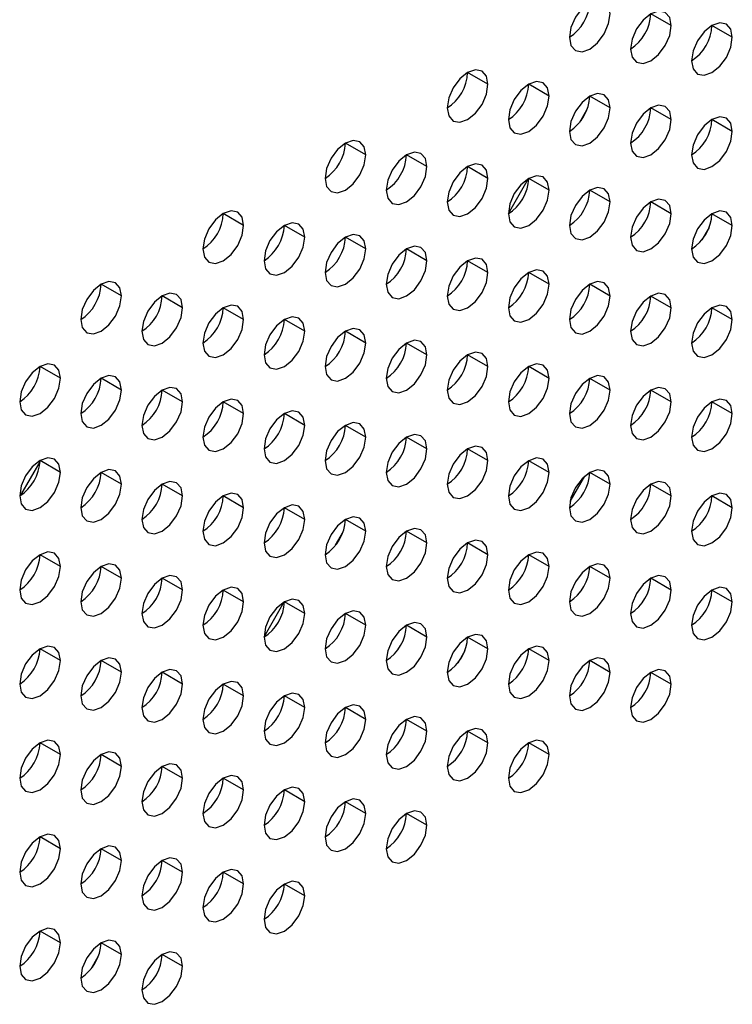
# Model space of a CAD drawing. Header units: millimetres. Extents: x 0 to 1118, y 0 to 864.
# Tile 317 of 397: x 993.43 to 995.91, y 702.2 to 705.61. Entities that reach past the tile are written whole.
import ezdxf

# ---------------------------------------------------------------- set-up
doc = ezdxf.new("R2010")
doc.units = ezdxf.units.MM

msp = doc.modelspace()

# ---------------------------------------------------------------- linework, layer by layer
at = {"color": 7, "linetype": 'Continuous', "lineweight": 25}
for p, q in [((995.6967, 705.5931), (995.6259, 705.6339)), ((995.9088, 705.5522), (995.8381, 705.5931)), ((995.0603, 705.389), (994.9895, 705.4298)), ((995.2724, 705.3482), (995.2017, 705.389)), ((995.4845, 705.3073), (995.4138, 705.3481)), ((995.6967, 705.2665), (995.6259, 705.3073)), ((995.3794, 705.2582), (995.4038, 705.3004)), ((995.9088, 705.2256), (995.8381, 705.2665)), ((994.636, 705.1441), (994.5653, 705.1849)), ((994.8481, 705.1033), (994.7774, 705.1441)), ((995.0603, 705.0624), (994.9895, 705.1032)), ((995.131, 704.9408), (995.2009, 705.062)), ((995.2724, 705.0216), (995.2017, 705.0624)), ((995.4845, 704.9807), (995.4138, 705.0215)), ((995.6967, 704.9399), (995.6259, 704.9807)), ((994.2117, 704.8992), (994.141, 704.94)), ((995.9088, 704.899), (995.8381, 704.9398)), ((994.4239, 704.8583), (994.3532, 704.8991)), ((995.8282, 704.8924), (995.8035, 704.8497)), ((994.636, 704.8175), (994.5653, 704.8583)), ((994.8481, 704.7766), (994.7774, 704.8175)), ((995.0603, 704.7358), (994.9895, 704.7766)), ((995.2724, 704.6949), (995.2017, 704.7358)), ((993.7875, 704.6543), (993.7168, 704.6951)), ((995.4845, 704.6541), (995.4138, 704.6949)), ((993.9996, 704.6134), (993.9289, 704.6542)), ((995.6967, 704.6132), (995.6259, 704.6541)), ((994.2117, 704.5726), (994.141, 704.6134)), ((995.9088, 704.5724), (995.8381, 704.6132)), ((994.4239, 704.5317), (994.3532, 704.5725)), ((994.636, 704.4909), (994.5653, 704.5317)), ((994.8481, 704.45), (994.7774, 704.4908)), ((995.0603, 704.4092), (994.9895, 704.45)), ((993.5753, 704.3685), (993.5046, 704.4093)), ((995.2724, 704.3683), (995.2017, 704.4091)), ((993.7875, 704.3276), (993.7168, 704.3685)), ((995.4845, 704.3275), (995.4138, 704.3683)), ((993.9996, 704.2868), (993.9289, 704.3276)), ((995.6967, 704.2866), (995.6259, 704.3275)), ((994.2117, 704.2459), (994.141, 704.2868)), ((995.9088, 704.2458), (995.8381, 704.2866)), ((994.4239, 704.2051), (994.3532, 704.2459)), ((994.636, 704.1642), (994.5653, 704.2051)), ((994.8481, 704.1234), (994.7774, 704.1642)), ((995.0603, 704.0826), (994.9895, 704.1234)), ((993.4378, 703.9626), (993.5045, 704.0782)), ((993.5753, 704.0419), (993.5046, 704.0827)), ((995.2724, 704.0417), (995.2017, 704.0825)), ((993.7875, 704.001), (993.7168, 704.0418)), ((995.4845, 704.0009), (995.4138, 704.0417)), ((995.3453, 703.9405), (995.3964, 704.0292)), ((993.9996, 703.9602), (993.9289, 704.001)), ((995.6967, 703.96), (995.6259, 704.0008)), ((994.2117, 703.9193), (994.141, 703.9601)), ((995.9088, 703.9192), (995.8381, 703.96)), ((994.4239, 703.8785), (994.3532, 703.9193)), ((994.636, 703.8376), (994.5653, 703.8785)), ((994.8481, 703.7968), (994.7774, 703.8376)), ((994.5309, 703.7886), (994.5552, 703.8307)), ((995.0603, 703.7559), (994.9895, 703.7968)), ((993.5753, 703.7153), (993.5046, 703.7561)), ((995.2724, 703.7151), (995.2017, 703.7559)), ((993.7875, 703.6744), (993.7168, 703.7152)), ((995.4845, 703.6742), (995.4138, 703.7151)), ((993.9996, 703.6336), (993.9289, 703.6744)), ((995.6967, 703.6334), (995.6259, 703.6742)), ((994.2117, 703.5927), (994.141, 703.6335)), ((995.9088, 703.5926), (995.8381, 703.6334)), ((994.2824, 703.4711), (994.3524, 703.5923)), ((994.4239, 703.5519), (994.3532, 703.5927)), ((994.636, 703.511), (994.5653, 703.5518)), ((994.8481, 703.4702), (994.7774, 703.511)), ((995.0603, 703.4293), (994.9895, 703.4701)), ((993.5753, 703.3886), (993.5046, 703.4295)), ((995.2724, 703.3885), (995.2017, 703.4293)), ((994.9796, 703.4227), (994.955, 703.38)), ((993.7875, 703.3478), (993.7168, 703.3886)), ((995.4845, 703.3476), (995.4138, 703.3884)), ((993.9996, 703.3069), (993.9289, 703.3478)), ((995.6967, 703.3068), (995.6259, 703.3476)), ((994.2117, 703.2661), (994.141, 703.3069)), ((994.4239, 703.2252), (994.3532, 703.2661)), ((994.636, 703.1844), (994.5653, 703.2252)), ((994.8481, 703.1436), (994.7774, 703.1844)), ((995.0603, 703.1027), (994.9895, 703.1435)), ((993.5753, 703.062), (993.5046, 703.1028)), ((995.2724, 703.0619), (995.2017, 703.1027)), ((993.7875, 703.0212), (993.7168, 703.062)), ((993.9996, 702.9803), (993.9289, 703.0211)), ((994.2117, 702.9395), (994.141, 702.9803)), ((994.4239, 702.8986), (994.3532, 702.9395)), ((994.636, 702.8578), (994.5653, 702.8986)), ((994.8481, 702.8169), (994.7774, 702.8578)), ((993.5753, 702.7354), (993.5046, 702.7762)), ((993.7875, 702.6946), (993.7168, 702.7354)), ((993.9996, 702.6537), (993.9289, 702.6945)), ((994.2117, 702.6129), (994.141, 702.6537)), ((994.4239, 702.572), (994.3532, 702.6128)), ((993.5753, 702.4088), (993.5046, 702.4496)), ((993.7875, 702.3679), (993.7168, 702.4088)), ((993.9996, 702.3271), (993.9289, 702.3679)), ((993.6824, 702.3189), (993.7067, 702.361))]:
    msp.add_line(p, q, dxfattribs=at)
at = {"color": 7, "linetype": 'Continuous', "lineweight": 25, "flags": 128}
for points in [[(995.4845, 705.6339), (995.4791, 705.6621), (995.4638, 705.6797), (995.4409, 705.6842), (995.4138, 705.6748), (995.3868, 705.6529), (995.3638, 705.622), (995.3485, 705.5867), (995.3431, 705.5523)], [(995.3431, 705.5523), (995.3485, 705.5242), (995.3638, 705.5065), (995.3868, 705.5021), (995.4138, 705.5115), (995.4409, 705.5333), (995.4638, 705.5642), (995.4791, 705.5996), (995.4845, 705.6339)], [(995.6967, 705.5931), (995.6913, 705.6212), (995.6759, 705.6389), (995.653, 705.6433), (995.6259, 705.6339), (995.5989, 705.6121), (995.5759, 705.5812), (995.5606, 705.5458), (995.5552, 705.5115)], [(995.5552, 705.5115), (995.5606, 705.4833), (995.5759, 705.4657), (995.5989, 705.4612), (995.6259, 705.4706), (995.653, 705.4925), (995.6759, 705.5234), (995.6913, 705.5587), (995.6967, 705.5931)], [(995.9088, 705.5522), (995.9034, 705.5804), (995.8881, 705.598), (995.8651, 705.6025), (995.8381, 705.5931), (995.811, 705.5712), (995.7881, 705.5403), (995.7727, 705.505), (995.7674, 705.4706)], [(995.7674, 705.4706), (995.7727, 705.4425), (995.7881, 705.4248), (995.811, 705.4204), (995.8381, 705.4298), (995.8651, 705.4516), (995.8881, 705.4826), (995.9034, 705.5179), (995.9088, 705.5522)], [(995.0603, 705.389), (995.0549, 705.4172), (995.0395, 705.4348), (995.0166, 705.4393), (994.9895, 705.4299), (994.9625, 705.408), (994.9395, 705.3771), (994.9242, 705.3417), (994.9188, 705.3074)], [(994.9188, 705.3074), (994.9242, 705.2792), (994.9395, 705.2616), (994.9625, 705.2571), (994.9895, 705.2665), (995.0166, 705.2884), (995.0395, 705.3193), (995.0549, 705.3547), (995.0603, 705.389)], [(995.2724, 705.3482), (995.267, 705.3763), (995.2517, 705.394), (995.2287, 705.3984), (995.2017, 705.389), (995.1746, 705.3672), (995.1517, 705.3362), (995.1364, 705.3009), (995.131, 705.2665)], [(995.131, 705.2665), (995.1364, 705.2384), (995.1517, 705.2208), (995.1746, 705.2163), (995.2017, 705.2257), (995.2287, 705.2475), (995.2517, 705.2785), (995.267, 705.3138), (995.2724, 705.3482)], [(995.4845, 705.3073), (995.4791, 705.3355), (995.4638, 705.3531), (995.4409, 705.3576), (995.4138, 705.3482), (995.3868, 705.3263), (995.3638, 705.2954), (995.3485, 705.26), (995.3431, 705.2257)], [(995.3431, 705.2257), (995.3485, 705.1975), (995.3638, 705.1799), (995.3868, 705.1754), (995.4138, 705.1849), (995.4409, 705.2067), (995.4638, 705.2376), (995.4791, 705.273), (995.4845, 705.3073)], [(995.6967, 705.2665), (995.6913, 705.2946), (995.6759, 705.3123), (995.653, 705.3167), (995.6259, 705.3073), (995.5989, 705.2855), (995.5759, 705.2545), (995.5606, 705.2192), (995.5552, 705.1848)], [(995.9088, 705.2256), (995.9034, 705.2538), (995.8881, 705.2714), (995.8651, 705.2759), (995.8381, 705.2665), (995.811, 705.2446), (995.7881, 705.2137), (995.7727, 705.1783), (995.7674, 705.144)], [(995.5552, 705.1848), (995.5606, 705.1567), (995.5759, 705.1391), (995.5989, 705.1346), (995.6259, 705.144), (995.653, 705.1658), (995.6759, 705.1968), (995.6913, 705.2321), (995.6967, 705.2665)], [(995.7674, 705.144), (995.7727, 705.1159), (995.7881, 705.0982), (995.811, 705.0938), (995.8381, 705.1032), (995.8651, 705.125), (995.8881, 705.1559), (995.9034, 705.1913), (995.9088, 705.2256)], [(994.636, 705.1441), (994.6306, 705.1722), (994.6153, 705.1899), (994.5923, 705.1943), (994.5653, 705.1849), (994.5382, 705.1631), (994.5153, 705.1322), (994.5, 705.0968), (994.4946, 705.0625)], [(994.4946, 705.0625), (994.5, 705.0343), (994.5153, 705.0167), (994.5382, 705.0122), (994.5653, 705.0216), (994.5923, 705.0435), (994.6153, 705.0744), (994.6306, 705.1097), (994.636, 705.1441)], [(994.8481, 705.1033), (994.8427, 705.1314), (994.8274, 705.149), (994.8045, 705.1535), (994.7774, 705.1441), (994.7504, 705.1222), (994.7274, 705.0913), (994.7121, 705.056), (994.7067, 705.0216)], [(994.7067, 705.0216), (994.7121, 704.9935), (994.7274, 704.9758), (994.7504, 704.9714), (994.7774, 704.9808), (994.8045, 705.0026), (994.8274, 705.0336), (994.8427, 705.0689), (994.8481, 705.1033)], [(995.0603, 705.0624), (995.0549, 705.0905), (995.0395, 705.1082), (995.0166, 705.1126), (994.9895, 705.1032), (994.9625, 705.0814), (994.9395, 705.0505), (994.9242, 705.0151), (994.9188, 704.9808)], [(995.2724, 705.0216), (995.267, 705.0497), (995.2517, 705.0673), (995.2287, 705.0718), (995.2017, 705.0624), (995.1746, 705.0406), (995.1517, 705.0096), (995.1364, 704.9743), (995.131, 704.9399)], [(994.9188, 704.9808), (994.9242, 704.9526), (994.9395, 704.935), (994.9625, 704.9305), (994.9895, 704.9399), (995.0166, 704.9618), (995.0395, 704.9927), (995.0549, 705.0281), (995.0603, 705.0624)], [(995.131, 704.9399), (995.1364, 704.9118), (995.1517, 704.8941), (995.1746, 704.8897), (995.2017, 704.8991), (995.2287, 704.9209), (995.2517, 704.9519), (995.267, 704.9872), (995.2724, 705.0216)], [(995.4845, 704.9807), (995.4791, 705.0089), (995.4638, 705.0265), (995.4409, 705.031), (995.4138, 705.0215), (995.3868, 704.9997), (995.3638, 704.9688), (995.3485, 704.9334), (995.3431, 704.8991)], [(995.3431, 704.8991), (995.3485, 704.8709), (995.3638, 704.8533), (995.3868, 704.8488), (995.4138, 704.8582), (995.4409, 704.8801), (995.4638, 704.911), (995.4791, 704.9464), (995.4845, 704.9807)], [(995.6967, 704.9399), (995.6913, 704.968), (995.6759, 704.9856), (995.653, 704.9901), (995.6259, 704.9807), (995.5989, 704.9589), (995.5759, 704.9279), (995.5606, 704.8926), (995.5552, 704.8582)], [(994.2117, 704.8992), (994.2063, 704.9273), (994.191, 704.945), (994.1681, 704.9494), (994.141, 704.94), (994.114, 704.9182), (994.091, 704.8872), (994.0757, 704.8519), (994.0703, 704.8175)], [(995.5552, 704.8582), (995.5606, 704.8301), (995.5759, 704.8124), (995.5989, 704.808), (995.6259, 704.8174), (995.653, 704.8392), (995.6759, 704.8702), (995.6913, 704.9055), (995.6967, 704.9399)], [(995.9088, 704.899), (995.9034, 704.9272), (995.8881, 704.9448), (995.8651, 704.9493), (995.8381, 704.9399), (995.811, 704.918), (995.7881, 704.8871), (995.7727, 704.8517), (995.7674, 704.8174)], [(994.0703, 704.8175), (994.0757, 704.7894), (994.091, 704.7718), (994.114, 704.7673), (994.141, 704.7767), (994.1681, 704.7985), (994.191, 704.8295), (994.2063, 704.8648), (994.2117, 704.8992)], [(994.4239, 704.8583), (994.4185, 704.8865), (994.4032, 704.9041), (994.3802, 704.9086), (994.3532, 704.8992), (994.3261, 704.8773), (994.3032, 704.8464), (994.2878, 704.811), (994.2824, 704.7767)], [(995.7674, 704.8174), (995.7727, 704.7892), (995.7881, 704.7716), (995.811, 704.7671), (995.8381, 704.7765), (995.8651, 704.7984), (995.8881, 704.8293), (995.9034, 704.8647), (995.9088, 704.899)], [(994.636, 704.8175), (994.6306, 704.8456), (994.6153, 704.8633), (994.5923, 704.8677), (994.5653, 704.8583), (994.5382, 704.8365), (994.5153, 704.8055), (994.5, 704.7702), (994.4946, 704.7358)], [(994.2824, 704.7767), (994.2878, 704.7485), (994.3032, 704.7309), (994.3261, 704.7264), (994.3532, 704.7359), (994.3802, 704.7577), (994.4032, 704.7886), (994.4185, 704.824), (994.4239, 704.8583)], [(994.4946, 704.7358), (994.5, 704.7077), (994.5153, 704.6901), (994.5382, 704.6856), (994.5653, 704.695), (994.5923, 704.7168), (994.6153, 704.7478), (994.6306, 704.7831), (994.636, 704.8175)], [(994.8481, 704.7766), (994.8427, 704.8048), (994.8274, 704.8224), (994.8045, 704.8269), (994.7774, 704.8175), (994.7504, 704.7956), (994.7274, 704.7647), (994.7121, 704.7293), (994.7067, 704.695)], [(994.7067, 704.695), (994.7121, 704.6669), (994.7274, 704.6492), (994.7504, 704.6448), (994.7774, 704.6542), (994.8045, 704.676), (994.8274, 704.7069), (994.8427, 704.7423), (994.8481, 704.7766)], [(995.0603, 704.7358), (995.0549, 704.7639), (995.0395, 704.7816), (995.0166, 704.786), (994.9895, 704.7766), (994.9625, 704.7548), (994.9395, 704.7238), (994.9242, 704.6885), (994.9188, 704.6541)], [(994.9188, 704.6541), (994.9242, 704.626), (994.9395, 704.6084), (994.9625, 704.6039), (994.9895, 704.6133), (995.0166, 704.6352), (995.0395, 704.6661), (995.0549, 704.7014), (995.0603, 704.7358)], [(995.2724, 704.6949), (995.267, 704.7231), (995.2517, 704.7407), (995.2287, 704.7452), (995.2017, 704.7358), (995.1746, 704.7139), (995.1517, 704.683), (995.1364, 704.6477), (995.131, 704.6133)], [(993.7875, 704.6543), (993.7821, 704.6824), (993.7668, 704.7), (993.7438, 704.7045), (993.7168, 704.6951), (993.6897, 704.6733), (993.6668, 704.6423), (993.6514, 704.607), (993.646, 704.5726)], [(995.131, 704.6133), (995.1364, 704.5852), (995.1517, 704.5675), (995.1746, 704.5631), (995.2017, 704.5725), (995.2287, 704.5943), (995.2517, 704.6252), (995.267, 704.6606), (995.2724, 704.6949)], [(995.4845, 704.6541), (995.4791, 704.6822), (995.4638, 704.6999), (995.4409, 704.7043), (995.4138, 704.6949), (995.3868, 704.6731), (995.3638, 704.6421), (995.3485, 704.6068), (995.3431, 704.5725)], [(993.9996, 704.6134), (993.9942, 704.6415), (993.9789, 704.6592), (993.9559, 704.6636), (993.9289, 704.6542), (993.9018, 704.6324), (993.8789, 704.6015), (993.8636, 704.5661), (993.8582, 704.5318)], [(995.6967, 704.6132), (995.6913, 704.6414), (995.6759, 704.659), (995.653, 704.6635), (995.6259, 704.6541), (995.5989, 704.6322), (995.5759, 704.6013), (995.5606, 704.566), (995.5552, 704.5316)], [(993.646, 704.5726), (993.6514, 704.5445), (993.6668, 704.5268), (993.6897, 704.5224), (993.7168, 704.5318), (993.7438, 704.5536), (993.7668, 704.5846), (993.7821, 704.6199), (993.7875, 704.6543)], [(994.2117, 704.5726), (994.2063, 704.6007), (994.191, 704.6183), (994.1681, 704.6228), (994.141, 704.6134), (994.114, 704.5916), (994.091, 704.5606), (994.0757, 704.5253), (994.0703, 704.4909)], [(995.3431, 704.5725), (995.3485, 704.5443), (995.3638, 704.5267), (995.3868, 704.5222), (995.4138, 704.5316), (995.4409, 704.5535), (995.4638, 704.5844), (995.4791, 704.6197), (995.4845, 704.6541)], [(995.9088, 704.5724), (995.9034, 704.6005), (995.8881, 704.6182), (995.8651, 704.6226), (995.8381, 704.6132), (995.811, 704.5914), (995.7881, 704.5605), (995.7727, 704.5251), (995.7674, 704.4908)], [(993.8582, 704.5318), (993.8636, 704.5036), (993.8789, 704.486), (993.9018, 704.4815), (993.9289, 704.4909), (993.9559, 704.5128), (993.9789, 704.5437), (993.9942, 704.5791), (993.9996, 704.6134)], [(995.5552, 704.5316), (995.5606, 704.5035), (995.5759, 704.4858), (995.5989, 704.4814), (995.6259, 704.4908), (995.653, 704.5126), (995.6759, 704.5436), (995.6913, 704.5789), (995.6967, 704.6132)], [(994.0703, 704.4909), (994.0757, 704.4628), (994.091, 704.4451), (994.114, 704.4407), (994.141, 704.4501), (994.1681, 704.4719), (994.191, 704.5029), (994.2063, 704.5382), (994.2117, 704.5726)], [(994.4239, 704.5317), (994.4185, 704.5599), (994.4032, 704.5775), (994.3802, 704.582), (994.3532, 704.5725), (994.3261, 704.5507), (994.3032, 704.5198), (994.2878, 704.4844), (994.2824, 704.4501)], [(995.7674, 704.4908), (995.7727, 704.4626), (995.7881, 704.445), (995.811, 704.4405), (995.8381, 704.4499), (995.8651, 704.4718), (995.8881, 704.5027), (995.9034, 704.538), (995.9088, 704.5724)], [(994.2824, 704.4501), (994.2878, 704.4219), (994.3032, 704.4043), (994.3261, 704.3998), (994.3532, 704.4092), (994.3802, 704.4311), (994.4032, 704.462), (994.4185, 704.4974), (994.4239, 704.5317)], [(994.636, 704.4909), (994.6306, 704.519), (994.6153, 704.5366), (994.5923, 704.5411), (994.5653, 704.5317), (994.5382, 704.5099), (994.5153, 704.4789), (994.5, 704.4436), (994.4946, 704.4092)], [(994.4946, 704.4092), (994.5, 704.3811), (994.5153, 704.3634), (994.5382, 704.359), (994.5653, 704.3684), (994.5923, 704.3902), (994.6153, 704.4212), (994.6306, 704.4565), (994.636, 704.4909)], [(994.8481, 704.45), (994.8427, 704.4782), (994.8274, 704.4958), (994.8045, 704.5003), (994.7774, 704.4909), (994.7504, 704.469), (994.7274, 704.4381), (994.7121, 704.4027), (994.7067, 704.3684)], [(995.0603, 704.4092), (995.0549, 704.4373), (995.0395, 704.455), (995.0166, 704.4594), (994.9895, 704.45), (994.9625, 704.4282), (994.9395, 704.3972), (994.9242, 704.3619), (994.9188, 704.3275)], [(993.5753, 704.3685), (993.57, 704.3966), (993.5546, 704.4143), (993.5317, 704.4187), (993.5046, 704.4093), (993.4776, 704.3875), (993.4546, 704.3565), (993.4393, 704.3212), (993.4339, 704.2868)], [(994.7067, 704.3684), (994.7121, 704.3402), (994.7274, 704.3226), (994.7504, 704.3181), (994.7774, 704.3275), (994.8045, 704.3494), (994.8274, 704.3803), (994.8427, 704.4157), (994.8481, 704.45)], [(995.2724, 704.3683), (995.267, 704.3965), (995.2517, 704.4141), (995.2287, 704.4186), (995.2017, 704.4092), (995.1746, 704.3873), (995.1517, 704.3564), (995.1364, 704.321), (995.131, 704.2867)], [(994.9188, 704.3275), (994.9242, 704.2994), (994.9395, 704.2817), (994.9625, 704.2773), (994.9895, 704.2867), (995.0166, 704.3085), (995.0395, 704.3395), (995.0549, 704.3748), (995.0603, 704.4092)], [(993.4339, 704.2868), (993.4393, 704.2587), (993.4546, 704.2411), (993.4776, 704.2366), (993.5046, 704.246), (993.5317, 704.2678), (993.5546, 704.2988), (993.57, 704.3341), (993.5753, 704.3685)], [(993.7875, 704.3276), (993.7821, 704.3558), (993.7668, 704.3734), (993.7438, 704.3779), (993.7168, 704.3685), (993.6897, 704.3466), (993.6668, 704.3157), (993.6514, 704.2804), (993.646, 704.246)], [(995.131, 704.2867), (995.1364, 704.2585), (995.1517, 704.2409), (995.1746, 704.2364), (995.2017, 704.2459), (995.2287, 704.2677), (995.2517, 704.2986), (995.267, 704.334), (995.2724, 704.3683)], [(995.4845, 704.3275), (995.4791, 704.3556), (995.4638, 704.3733), (995.4409, 704.3777), (995.4138, 704.3683), (995.3868, 704.3465), (995.3638, 704.3155), (995.3485, 704.2802), (995.3431, 704.2458)], [(993.646, 704.246), (993.6514, 704.2179), (993.6668, 704.2002), (993.6897, 704.1958), (993.7168, 704.2052), (993.7438, 704.227), (993.7668, 704.2579), (993.7821, 704.2933), (993.7875, 704.3276)], [(993.9996, 704.2868), (993.9942, 704.3149), (993.9789, 704.3326), (993.9559, 704.337), (993.9289, 704.3276), (993.9018, 704.3058), (993.8789, 704.2748), (993.8636, 704.2395), (993.8582, 704.2051)], [(995.3431, 704.2458), (995.3485, 704.2177), (995.3638, 704.2001), (995.3868, 704.1956), (995.4138, 704.205), (995.4409, 704.2268), (995.4638, 704.2578), (995.4791, 704.2931), (995.4845, 704.3275)], [(995.6967, 704.2866), (995.6913, 704.3148), (995.6759, 704.3324), (995.653, 704.3369), (995.6259, 704.3275), (995.5989, 704.3056), (995.5759, 704.2747), (995.5606, 704.2393), (995.5552, 704.205)], [(993.8582, 704.2051), (993.8636, 704.177), (993.8789, 704.1594), (993.9018, 704.1549), (993.9289, 704.1643), (993.9559, 704.1862), (993.9789, 704.2171), (993.9942, 704.2524), (993.9996, 704.2868)], [(994.2117, 704.2459), (994.2063, 704.2741), (994.191, 704.2917), (994.1681, 704.2962), (994.141, 704.2868), (994.114, 704.2649), (994.091, 704.234), (994.0757, 704.1987), (994.0703, 704.1643)], [(995.5552, 704.205), (995.5606, 704.1769), (995.5759, 704.1592), (995.5989, 704.1548), (995.6259, 704.1642), (995.653, 704.186), (995.6759, 704.2169), (995.6913, 704.2523), (995.6967, 704.2866)], [(995.9088, 704.2458), (995.9034, 704.2739), (995.8881, 704.2916), (995.8651, 704.296), (995.8381, 704.2866), (995.811, 704.2648), (995.7881, 704.2338), (995.7727, 704.1985), (995.7674, 704.1641)], [(994.4239, 704.2051), (994.4185, 704.2332), (994.4032, 704.2509), (994.3802, 704.2553), (994.3532, 704.2459), (994.3261, 704.2241), (994.3032, 704.1932), (994.2878, 704.1578), (994.2824, 704.1235)], [(994.0703, 704.1643), (994.0757, 704.1362), (994.091, 704.1185), (994.114, 704.1141), (994.141, 704.1235), (994.1681, 704.1453), (994.191, 704.1762), (994.2063, 704.2116), (994.2117, 704.2459)], [(994.636, 704.1642), (994.6306, 704.1924), (994.6153, 704.21), (994.5923, 704.2145), (994.5653, 704.2051), (994.5382, 704.1832), (994.5153, 704.1523), (994.5, 704.117), (994.4946, 704.0826)], [(995.7674, 704.1641), (995.7727, 704.136), (995.7881, 704.1184), (995.811, 704.1139), (995.8381, 704.1233), (995.8651, 704.1451), (995.8881, 704.1761), (995.9034, 704.2114), (995.9088, 704.2458)], [(994.2824, 704.1235), (994.2878, 704.0953), (994.3032, 704.0777), (994.3261, 704.0732), (994.3532, 704.0826), (994.3802, 704.1045), (994.4032, 704.1354), (994.4185, 704.1707), (994.4239, 704.2051)], [(994.4946, 704.0826), (994.5, 704.0545), (994.5153, 704.0368), (994.5382, 704.0324), (994.5653, 704.0418), (994.5923, 704.0636), (994.6153, 704.0946), (994.6306, 704.1299), (994.636, 704.1642)], [(994.8481, 704.1234), (994.8427, 704.1515), (994.8274, 704.1692), (994.8045, 704.1736), (994.7774, 704.1642), (994.7504, 704.1424), (994.7274, 704.1115), (994.7121, 704.0761), (994.7067, 704.0418)], [(994.7067, 704.0418), (994.7121, 704.0136), (994.7274, 703.996), (994.7504, 703.9915), (994.7774, 704.0009), (994.8045, 704.0228), (994.8274, 704.0537), (994.8427, 704.089), (994.8481, 704.1234)], [(995.0603, 704.0826), (995.0549, 704.1107), (995.0395, 704.1283), (995.0166, 704.1328), (994.9895, 704.1234), (994.9625, 704.1016), (994.9395, 704.0706), (994.9242, 704.0353), (994.9188, 704.0009)], [(993.5753, 704.0419), (993.57, 704.07), (993.5546, 704.0877), (993.5317, 704.0921), (993.5046, 704.0827), (993.4776, 704.0609), (993.4546, 704.0299), (993.4393, 703.9946), (993.4339, 703.9602)], [(994.9188, 704.0009), (994.9242, 703.9728), (994.9395, 703.9551), (994.9625, 703.9507), (994.9895, 703.9601), (995.0166, 703.9819), (995.0395, 704.0129), (995.0549, 704.0482), (995.0603, 704.0826)], [(995.2724, 704.0417), (995.267, 704.0698), (995.2517, 704.0875), (995.2287, 704.0919), (995.2017, 704.0825), (995.1746, 704.0607), (995.1517, 704.0298), (995.1364, 703.9944), (995.131, 703.9601)], [(993.4339, 703.9602), (993.4393, 703.9321), (993.4546, 703.9144), (993.4776, 703.91), (993.5046, 703.9194), (993.5317, 703.9412), (993.5546, 703.9722), (993.57, 704.0075), (993.5753, 704.0419)], [(993.7875, 704.001), (993.7821, 704.0292), (993.7668, 704.0468), (993.7438, 704.0513), (993.7168, 704.0419), (993.6897, 704.02), (993.6668, 703.9891), (993.6514, 703.9537), (993.646, 703.9194)], [(995.131, 703.9601), (995.1364, 703.9319), (995.1517, 703.9143), (995.1746, 703.9098), (995.2017, 703.9192), (995.2287, 703.9411), (995.2517, 703.972), (995.267, 704.0074), (995.2724, 704.0417)], [(995.4845, 704.0009), (995.4791, 704.029), (995.4638, 704.0466), (995.4409, 704.0511), (995.4138, 704.0417), (995.3868, 704.0199), (995.3638, 703.9889), (995.3485, 703.9536), (995.3431, 703.9192)], [(993.9996, 703.9602), (993.9942, 703.9883), (993.9789, 704.006), (993.9559, 704.0104), (993.9289, 704.001), (993.9018, 703.9792), (993.8789, 703.9482), (993.8636, 703.9129), (993.8582, 703.8785)], [(995.6967, 703.96), (995.6913, 703.9882), (995.6759, 704.0058), (995.653, 704.0103), (995.6259, 704.0008), (995.5989, 703.979), (995.5759, 703.9481), (995.5606, 703.9127), (995.5552, 703.8784)], [(993.646, 703.9194), (993.6514, 703.8912), (993.6668, 703.8736), (993.6897, 703.8691), (993.7168, 703.8785), (993.7438, 703.9004), (993.7668, 703.9313), (993.7821, 703.9667), (993.7875, 704.001)], [(995.3431, 703.9192), (995.3485, 703.8911), (995.3638, 703.8734), (995.3868, 703.869), (995.4138, 703.8784), (995.4409, 703.9002), (995.4638, 703.9312), (995.4791, 703.9665), (995.4845, 704.0009)], [(993.8582, 703.8785), (993.8636, 703.8504), (993.8789, 703.8328), (993.9018, 703.8283), (993.9289, 703.8377), (993.9559, 703.8595), (993.9789, 703.8905), (993.9942, 703.9258), (993.9996, 703.9602)], [(994.2117, 703.9193), (994.2063, 703.9475), (994.191, 703.9651), (994.1681, 703.9696), (994.141, 703.9602), (994.114, 703.9383), (994.091, 703.9074), (994.0757, 703.872), (994.0703, 703.8377)], [(995.5552, 703.8784), (995.5606, 703.8502), (995.5759, 703.8326), (995.5989, 703.8281), (995.6259, 703.8375), (995.653, 703.8594), (995.6759, 703.8903), (995.6913, 703.9257), (995.6967, 703.96)], [(995.9088, 703.9192), (995.9034, 703.9473), (995.8881, 703.965), (995.8651, 703.9694), (995.8381, 703.96), (995.811, 703.9382), (995.7881, 703.9072), (995.7727, 703.8719), (995.7674, 703.8375)], [(994.0703, 703.8377), (994.0757, 703.8095), (994.091, 703.7919), (994.114, 703.7874), (994.141, 703.7969), (994.1681, 703.8187), (994.191, 703.8496), (994.2063, 703.885), (994.2117, 703.9193)], [(994.4239, 703.8785), (994.4185, 703.9066), (994.4032, 703.9243), (994.3802, 703.9287), (994.3532, 703.9193), (994.3261, 703.8975), (994.3032, 703.8665), (994.2878, 703.8312), (994.2824, 703.7968)], [(995.7674, 703.8375), (995.7727, 703.8094), (995.7881, 703.7917), (995.811, 703.7873), (995.8381, 703.7967), (995.8651, 703.8185), (995.8881, 703.8495), (995.9034, 703.8848), (995.9088, 703.9192)], [(994.2824, 703.7968), (994.2878, 703.7687), (994.3032, 703.7511), (994.3261, 703.7466), (994.3532, 703.756), (994.3802, 703.7778), (994.4032, 703.8088), (994.4185, 703.8441), (994.4239, 703.8785)], [(994.636, 703.8376), (994.6306, 703.8658), (994.6153, 703.8834), (994.5923, 703.8879), (994.5653, 703.8785), (994.5382, 703.8566), (994.5153, 703.8257), (994.5, 703.7903), (994.4946, 703.756)], [(994.4946, 703.756), (994.5, 703.7279), (994.5153, 703.7102), (994.5382, 703.7058), (994.5653, 703.7152), (994.5923, 703.737), (994.6153, 703.7679), (994.6306, 703.8033), (994.636, 703.8376)], [(994.8481, 703.7968), (994.8427, 703.8249), (994.8274, 703.8426), (994.8045, 703.847), (994.7774, 703.8376), (994.7504, 703.8158), (994.7274, 703.7848), (994.7121, 703.7495), (994.7067, 703.7151)], [(995.0603, 703.7559), (995.0549, 703.7841), (995.0395, 703.8017), (995.0166, 703.8062), (994.9895, 703.7968), (994.9625, 703.7749), (994.9395, 703.744), (994.9242, 703.7087), (994.9188, 703.6743)], [(994.7067, 703.7151), (994.7121, 703.687), (994.7274, 703.6694), (994.7504, 703.6649), (994.7774, 703.6743), (994.8045, 703.6961), (994.8274, 703.7271), (994.8427, 703.7624), (994.8481, 703.7968)], [(993.5753, 703.7153), (993.57, 703.7434), (993.5546, 703.761), (993.5317, 703.7655), (993.5046, 703.7561), (993.4776, 703.7342), (993.4546, 703.7033), (993.4393, 703.668), (993.4339, 703.6336)], [(994.9188, 703.6743), (994.9242, 703.6462), (994.9395, 703.6285), (994.9625, 703.6241), (994.9895, 703.6335), (995.0166, 703.6553), (995.0395, 703.6862), (995.0549, 703.7216), (995.0603, 703.7559)], [(995.2724, 703.7151), (995.267, 703.7432), (995.2517, 703.7609), (995.2287, 703.7653), (995.2017, 703.7559), (995.1746, 703.7341), (995.1517, 703.7031), (995.1364, 703.6678), (995.131, 703.6335)], [(993.4339, 703.6336), (993.4393, 703.6055), (993.4546, 703.5878), (993.4776, 703.5834), (993.5046, 703.5928), (993.5317, 703.6146), (993.5546, 703.6456), (993.57, 703.6809), (993.5753, 703.7153)], [(993.7875, 703.6744), (993.7821, 703.7025), (993.7668, 703.7202), (993.7438, 703.7246), (993.7168, 703.7152), (993.6897, 703.6934), (993.6668, 703.6625), (993.6514, 703.6271), (993.646, 703.5928)], [(995.131, 703.6335), (995.1364, 703.6053), (995.1517, 703.5877), (995.1746, 703.5832), (995.2017, 703.5926), (995.2287, 703.6145), (995.2517, 703.6454), (995.267, 703.6807), (995.2724, 703.7151)], [(995.4845, 703.6742), (995.4791, 703.7024), (995.4638, 703.72), (995.4409, 703.7245), (995.4138, 703.7151), (995.3868, 703.6932), (995.3638, 703.6623), (995.3485, 703.627), (995.3431, 703.5926)], [(993.646, 703.5928), (993.6514, 703.5646), (993.6668, 703.547), (993.6897, 703.5425), (993.7168, 703.5519), (993.7438, 703.5738), (993.7668, 703.6047), (993.7821, 703.6401), (993.7875, 703.6744)], [(993.9996, 703.6336), (993.9942, 703.6617), (993.9789, 703.6793), (993.9559, 703.6838), (993.9289, 703.6744), (993.9018, 703.6526), (993.8789, 703.6216), (993.8636, 703.5863), (993.8582, 703.5519)], [(995.3431, 703.5926), (995.3485, 703.5645), (995.3638, 703.5468), (995.3868, 703.5424), (995.4138, 703.5518), (995.4409, 703.5736), (995.4638, 703.6046), (995.4791, 703.6399), (995.4845, 703.6742)], [(995.6967, 703.6334), (995.6913, 703.6615), (995.6759, 703.6792), (995.653, 703.6836), (995.6259, 703.6742), (995.5989, 703.6524), (995.5759, 703.6215), (995.5606, 703.5861), (995.5552, 703.5518)], [(993.8582, 703.5519), (993.8636, 703.5238), (993.8789, 703.5061), (993.9018, 703.5017), (993.9289, 703.5111), (993.9559, 703.5329), (993.9789, 703.5639), (993.9942, 703.5992), (993.9996, 703.6336)], [(994.2117, 703.5927), (994.2063, 703.6209), (994.191, 703.6385), (994.1681, 703.643), (994.141, 703.6335), (994.114, 703.6117), (994.091, 703.5808), (994.0757, 703.5454), (994.0703, 703.5111)], [(995.5552, 703.5518), (995.5606, 703.5236), (995.5759, 703.506), (995.5989, 703.5015), (995.6259, 703.5109), (995.653, 703.5328), (995.6759, 703.5637), (995.6913, 703.599), (995.6967, 703.6334)], [(995.9088, 703.5926), (995.9034, 703.6207), (995.8881, 703.6383), (995.8651, 703.6428), (995.8381, 703.6334), (995.811, 703.6115), (995.7881, 703.5806), (995.7727, 703.5453), (995.7674, 703.5109)], [(994.4239, 703.5519), (994.4185, 703.58), (994.4032, 703.5976), (994.3802, 703.6021), (994.3532, 703.5927), (994.3261, 703.5709), (994.3032, 703.5399), (994.2878, 703.5046), (994.2824, 703.4702)], [(994.0703, 703.5111), (994.0757, 703.4829), (994.091, 703.4653), (994.114, 703.4608), (994.141, 703.4702), (994.1681, 703.4921), (994.191, 703.523), (994.2063, 703.5584), (994.2117, 703.5927)], [(995.7674, 703.5109), (995.7727, 703.4828), (995.7881, 703.4651), (995.811, 703.4607), (995.8381, 703.4701), (995.8651, 703.4919), (995.8881, 703.5229), (995.9034, 703.5582), (995.9088, 703.5926)], [(994.2824, 703.4702), (994.2878, 703.4421), (994.3032, 703.4244), (994.3261, 703.42), (994.3532, 703.4294), (994.3802, 703.4512), (994.4032, 703.4822), (994.4185, 703.5175), (994.4239, 703.5519)], [(994.636, 703.511), (994.6306, 703.5392), (994.6153, 703.5568), (994.5923, 703.5613), (994.5653, 703.5519), (994.5382, 703.53), (994.5153, 703.4991), (994.5, 703.4637), (994.4946, 703.4294)], [(994.4946, 703.4294), (994.5, 703.4012), (994.5153, 703.3836), (994.5382, 703.3791), (994.5653, 703.3885), (994.5923, 703.4104), (994.6153, 703.4413), (994.6306, 703.4767), (994.636, 703.511)], [(994.8481, 703.4702), (994.8427, 703.4983), (994.8274, 703.516), (994.8045, 703.5204), (994.7774, 703.511), (994.7504, 703.4892), (994.7274, 703.4582), (994.7121, 703.4229), (994.7067, 703.3885)], [(994.7067, 703.3885), (994.7121, 703.3604), (994.7274, 703.3427), (994.7504, 703.3383), (994.7774, 703.3477), (994.8045, 703.3695), (994.8274, 703.4005), (994.8427, 703.4358), (994.8481, 703.4702)], [(995.0603, 703.4293), (995.0549, 703.4575), (995.0395, 703.4751), (995.0166, 703.4796), (994.9895, 703.4702), (994.9625, 703.4483), (994.9395, 703.4174), (994.9242, 703.382), (994.9188, 703.3477)], [(993.5753, 703.3886), (993.57, 703.4168), (993.5546, 703.4344), (993.5317, 703.4389), (993.5046, 703.4295), (993.4776, 703.4076), (993.4546, 703.3767), (993.4393, 703.3413), (993.4339, 703.307)], [(994.9188, 703.3477), (994.9242, 703.3195), (994.9395, 703.3019), (994.9625, 703.2974), (994.9895, 703.3068), (995.0166, 703.3287), (995.0395, 703.3596), (995.0549, 703.395), (995.0603, 703.4293)], [(995.2724, 703.3885), (995.267, 703.4166), (995.2517, 703.4343), (995.2287, 703.4387), (995.2017, 703.4293), (995.1746, 703.4075), (995.1517, 703.3765), (995.1364, 703.3412), (995.131, 703.3068)], [(993.7875, 703.3478), (993.7821, 703.3759), (993.7668, 703.3936), (993.7438, 703.398), (993.7168, 703.3886), (993.6897, 703.3668), (993.6668, 703.3358), (993.6514, 703.3005), (993.646, 703.2661)], [(995.4845, 703.3476), (995.4791, 703.3758), (995.4638, 703.3934), (995.4409, 703.3979), (995.4138, 703.3885), (995.3868, 703.3666), (995.3638, 703.3357), (995.3485, 703.3003), (995.3431, 703.266)], [(993.4339, 703.307), (993.4393, 703.2789), (993.4546, 703.2612), (993.4776, 703.2568), (993.5046, 703.2662), (993.5317, 703.288), (993.5546, 703.3189), (993.57, 703.3543), (993.5753, 703.3886)], [(995.131, 703.3068), (995.1364, 703.2787), (995.1517, 703.2611), (995.1746, 703.2566), (995.2017, 703.266), (995.2287, 703.2878), (995.2517, 703.3188), (995.267, 703.3541), (995.2724, 703.3885)], [(993.646, 703.2661), (993.6514, 703.238), (993.6668, 703.2204), (993.6897, 703.2159), (993.7168, 703.2253), (993.7438, 703.2472), (993.7668, 703.2781), (993.7821, 703.3134), (993.7875, 703.3478)], [(993.9996, 703.3069), (993.9942, 703.3351), (993.9789, 703.3527), (993.9559, 703.3572), (993.9289, 703.3478), (993.9018, 703.3259), (993.8789, 703.295), (993.8636, 703.2597), (993.8582, 703.2253)], [(995.3431, 703.266), (995.3485, 703.2378), (995.3638, 703.2202), (995.3868, 703.2157), (995.4138, 703.2252), (995.4409, 703.247), (995.4638, 703.2779), (995.4791, 703.3133), (995.4845, 703.3476)], [(995.6967, 703.3068), (995.6913, 703.3349), (995.6759, 703.3526), (995.653, 703.357), (995.6259, 703.3476), (995.5989, 703.3258), (995.5759, 703.2948), (995.5606, 703.2595), (995.5552, 703.2251)], [(993.8582, 703.2253), (993.8636, 703.1972), (993.8789, 703.1795), (993.9018, 703.1751), (993.9289, 703.1845), (993.9559, 703.2063), (993.9789, 703.2372), (993.9942, 703.2726), (993.9996, 703.3069)], [(994.2117, 703.2661), (994.2063, 703.2942), (994.191, 703.3119), (994.1681, 703.3163), (994.141, 703.3069), (994.114, 703.2851), (994.091, 703.2541), (994.0757, 703.2188), (994.0703, 703.1845)], [(995.5552, 703.2251), (995.5606, 703.197), (995.5759, 703.1794), (995.5989, 703.1749), (995.6259, 703.1843), (995.653, 703.2061), (995.6759, 703.2371), (995.6913, 703.2724), (995.6967, 703.3068)], [(994.0703, 703.1845), (994.0757, 703.1563), (994.091, 703.1387), (994.114, 703.1342), (994.141, 703.1436), (994.1681, 703.1655), (994.191, 703.1964), (994.2063, 703.2317), (994.2117, 703.2661)], [(994.4239, 703.2252), (994.4185, 703.2534), (994.4032, 703.271), (994.3802, 703.2755), (994.3532, 703.2661), (994.3261, 703.2442), (994.3032, 703.2133), (994.2878, 703.178), (994.2824, 703.1436)], [(994.2824, 703.1436), (994.2878, 703.1155), (994.3032, 703.0978), (994.3261, 703.0934), (994.3532, 703.1028), (994.3802, 703.1246), (994.4032, 703.1556), (994.4185, 703.1909), (994.4239, 703.2252)], [(994.636, 703.1844), (994.6306, 703.2125), (994.6153, 703.2302), (994.5923, 703.2346), (994.5653, 703.2252), (994.5382, 703.2034), (994.5153, 703.1725), (994.5, 703.1371), (994.4946, 703.1028)], [(994.8481, 703.1436), (994.8427, 703.1717), (994.8274, 703.1893), (994.8045, 703.1938), (994.7774, 703.1844), (994.7504, 703.1626), (994.7274, 703.1316), (994.7121, 703.0963), (994.7067, 703.0619)], [(994.4946, 703.1028), (994.5, 703.0746), (994.5153, 703.057), (994.5382, 703.0525), (994.5653, 703.0619), (994.5923, 703.0838), (994.6153, 703.1147), (994.6306, 703.15), (994.636, 703.1844)], [(995.0603, 703.1027), (995.0549, 703.1308), (995.0395, 703.1485), (995.0166, 703.1529), (994.9895, 703.1435), (994.9625, 703.1217), (994.9395, 703.0908), (994.9242, 703.0554), (994.9188, 703.0211)], [(994.7067, 703.0619), (994.7121, 703.0338), (994.7274, 703.0161), (994.7504, 703.0117), (994.7774, 703.0211), (994.8045, 703.0429), (994.8274, 703.0739), (994.8427, 703.1092), (994.8481, 703.1436)], [(993.5753, 703.062), (993.57, 703.0902), (993.5546, 703.1078), (993.5317, 703.1123), (993.5046, 703.1029), (993.4776, 703.081), (993.4546, 703.0501), (993.4393, 703.0147), (993.4339, 702.9804)], [(994.9188, 703.0211), (994.9242, 702.9929), (994.9395, 702.9753), (994.9625, 702.9708), (994.9895, 702.9802), (995.0166, 703.0021), (995.0395, 703.033), (995.0549, 703.0684), (995.0603, 703.1027)], [(995.2724, 703.0619), (995.267, 703.09), (995.2517, 703.1076), (995.2287, 703.1121), (995.2017, 703.1027), (995.1746, 703.0809), (995.1517, 703.0499), (995.1364, 703.0146), (995.131, 702.9802)], [(993.4339, 702.9804), (993.4393, 702.9522), (993.4546, 702.9346), (993.4776, 702.9301), (993.5046, 702.9395), (993.5317, 702.9614), (993.5546, 702.9923), (993.57, 703.0277), (993.5753, 703.062)], [(993.7875, 703.0212), (993.7821, 703.0493), (993.7668, 703.067), (993.7438, 703.0714), (993.7168, 703.062), (993.6897, 703.0402), (993.6668, 703.0092), (993.6514, 702.9739), (993.646, 702.9395)], [(995.131, 702.9802), (995.1364, 702.9521), (995.1517, 702.9344), (995.1746, 702.93), (995.2017, 702.9394), (995.2287, 702.9612), (995.2517, 702.9922), (995.267, 703.0275), (995.2724, 703.0619)], [(993.646, 702.9395), (993.6514, 702.9114), (993.6668, 702.8937), (993.6897, 702.8893), (993.7168, 702.8987), (993.7438, 702.9205), (993.7668, 702.9515), (993.7821, 702.9868), (993.7875, 703.0212)], [(993.9996, 702.9803), (993.9942, 703.0085), (993.9789, 703.0261), (993.9559, 703.0306), (993.9289, 703.0212), (993.9018, 702.9993), (993.8789, 702.9684), (993.8636, 702.933), (993.8582, 702.8987)], [(994.2117, 702.9395), (994.2063, 702.9676), (994.191, 702.9853), (994.1681, 702.9897), (994.141, 702.9803), (994.114, 702.9585), (994.091, 702.9275), (994.0757, 702.8922), (994.0703, 702.8578)], [(993.8582, 702.8987), (993.8636, 702.8705), (993.8789, 702.8529), (993.9018, 702.8484), (993.9289, 702.8579), (993.9559, 702.8797), (993.9789, 702.9106), (993.9942, 702.946), (993.9996, 702.9803)], [(994.4239, 702.8986), (994.4185, 702.9268), (994.4032, 702.9444), (994.3802, 702.9489), (994.3532, 702.9395), (994.3261, 702.9176), (994.3032, 702.8867), (994.2878, 702.8513), (994.2824, 702.817)], [(994.0703, 702.8578), (994.0757, 702.8297), (994.091, 702.8121), (994.114, 702.8076), (994.141, 702.817), (994.1681, 702.8388), (994.191, 702.8698), (994.2063, 702.9051), (994.2117, 702.9395)], [(994.2824, 702.817), (994.2878, 702.7889), (994.3032, 702.7712), (994.3261, 702.7668), (994.3532, 702.7762), (994.3802, 702.798), (994.4032, 702.8289), (994.4185, 702.8643), (994.4239, 702.8986)], [(994.636, 702.8578), (994.6306, 702.8859), (994.6153, 702.9036), (994.5923, 702.908), (994.5653, 702.8986), (994.5382, 702.8768), (994.5153, 702.8458), (994.5, 702.8105), (994.4946, 702.7761)], [(994.4946, 702.7761), (994.5, 702.748), (994.5153, 702.7304), (994.5382, 702.7259), (994.5653, 702.7353), (994.5923, 702.7571), (994.6153, 702.7881), (994.6306, 702.8234), (994.636, 702.8578)], [(994.8481, 702.8169), (994.8427, 702.8451), (994.8274, 702.8627), (994.8045, 702.8672), (994.7774, 702.8578), (994.7504, 702.8359), (994.7274, 702.805), (994.7121, 702.7697), (994.7067, 702.7353)], [(994.7067, 702.7353), (994.7121, 702.7072), (994.7274, 702.6895), (994.7504, 702.6851), (994.7774, 702.6945), (994.8045, 702.7163), (994.8274, 702.7472), (994.8427, 702.7826), (994.8481, 702.8169)], [(993.5753, 702.7354), (993.57, 702.7635), (993.5546, 702.7812), (993.5317, 702.7856), (993.5046, 702.7762), (993.4776, 702.7544), (993.4546, 702.7235), (993.4393, 702.6881), (993.4339, 702.6538)], [(993.7875, 702.6946), (993.7821, 702.7227), (993.7668, 702.7403), (993.7438, 702.7448), (993.7168, 702.7354), (993.6897, 702.7136), (993.6668, 702.6826), (993.6514, 702.6473), (993.646, 702.6129)], [(993.4339, 702.6538), (993.4393, 702.6256), (993.4546, 702.608), (993.4776, 702.6035), (993.5046, 702.6129), (993.5317, 702.6348), (993.5546, 702.6657), (993.57, 702.701), (993.5753, 702.7354)], [(993.646, 702.6129), (993.6514, 702.5848), (993.6668, 702.5671), (993.6897, 702.5627), (993.7168, 702.5721), (993.7438, 702.5939), (993.7668, 702.6249), (993.7821, 702.6602), (993.7875, 702.6946)], [(993.9996, 702.6537), (993.9942, 702.6818), (993.9789, 702.6995), (993.9559, 702.7039), (993.9289, 702.6945), (993.9018, 702.6727), (993.8789, 702.6418), (993.8636, 702.6064), (993.8582, 702.5721)], [(993.8582, 702.5721), (993.8636, 702.5439), (993.8789, 702.5263), (993.9018, 702.5218), (993.9289, 702.5312), (993.9559, 702.5531), (993.9789, 702.584), (993.9942, 702.6194), (993.9996, 702.6537)], [(994.2117, 702.6129), (994.2063, 702.641), (994.191, 702.6586), (994.1681, 702.6631), (994.141, 702.6537), (994.114, 702.6319), (994.091, 702.6009), (994.0757, 702.5656), (994.0703, 702.5312)], [(994.0703, 702.5312), (994.0757, 702.5031), (994.091, 702.4854), (994.114, 702.481), (994.141, 702.4904), (994.1681, 702.5122), (994.191, 702.5432), (994.2063, 702.5785), (994.2117, 702.6129)], [(994.4239, 702.572), (994.4185, 702.6002), (994.4032, 702.6178), (994.3802, 702.6223), (994.3532, 702.6128), (994.3261, 702.591), (994.3032, 702.5601), (994.2878, 702.5247), (994.2824, 702.4904)], [(994.2824, 702.4904), (994.2878, 702.4622), (994.3032, 702.4446), (994.3261, 702.4401), (994.3532, 702.4495), (994.3802, 702.4714), (994.4032, 702.5023), (994.4185, 702.5377), (994.4239, 702.572)], [(993.5753, 702.4088), (993.57, 702.4369), (993.5546, 702.4546), (993.5317, 702.459), (993.5046, 702.4496), (993.4776, 702.4278), (993.4546, 702.3968), (993.4393, 702.3615), (993.4339, 702.3271)], [(993.4339, 702.3271), (993.4393, 702.299), (993.4546, 702.2814), (993.4776, 702.2769), (993.5046, 702.2863), (993.5317, 702.3081), (993.5546, 702.3391), (993.57, 702.3744), (993.5753, 702.4088)], [(993.7875, 702.3679), (993.7821, 702.3961), (993.7668, 702.4137), (993.7438, 702.4182), (993.7168, 702.4088), (993.6897, 702.3869), (993.6668, 702.356), (993.6514, 702.3207), (993.646, 702.2863)], [(993.646, 702.2863), (993.6514, 702.2582), (993.6668, 702.2405), (993.6897, 702.2361), (993.7168, 702.2455), (993.7438, 702.2673), (993.7668, 702.2982), (993.7821, 702.3336), (993.7875, 702.3679)], [(993.9996, 702.3271), (993.9942, 702.3552), (993.9789, 702.3729), (993.9559, 702.3773), (993.9289, 702.3679), (993.9018, 702.3461), (993.8789, 702.3151), (993.8636, 702.2798), (993.8582, 702.2455)], [(993.8582, 702.2455), (993.8636, 702.2173), (993.8789, 702.1997), (993.9018, 702.1952), (993.9289, 702.2046), (993.9559, 702.2265), (993.9789, 702.2574), (993.9942, 702.2927), (993.9996, 702.3271)]]:
    msp.add_lwpolyline(points, dxfattribs=at)
at = {"color": 7, "linetype": 'Continuous', "lineweight": 25}
for centre, radius, start, end in [((995.2603, 705.6818), 0.1537, 302.6055, 357.3945), ((995.4724, 705.6409), 0.1537, 302.6055, 357.3945), ((995.6846, 705.6001), 0.1537, 302.6055, 357.3945), ((994.836, 705.4368), 0.1537, 302.6055, 357.3945), ((995.0482, 705.396), 0.1537, 302.6055, 357.3945), ((995.2603, 705.3551), 0.1537, 302.6055, 357.3945), ((995.4724, 705.3143), 0.1537, 302.6055, 357.3945), ((995.6846, 705.2734), 0.1537, 302.6055, 357.3945), ((994.4118, 705.1919), 0.1537, 302.6055, 357.3945), ((994.6239, 705.1511), 0.1537, 302.6055, 357.3945), ((994.836, 705.1102), 0.1537, 302.6055, 357.3945), ((995.052, 705.0672), 0.1497, 301.4808, 358.1635), ((995.2603, 705.0285), 0.1537, 302.6055, 357.3945), ((995.4724, 704.9877), 0.1537, 302.6055, 357.3945), ((993.9875, 704.947), 0.1537, 302.6055, 357.3945), ((995.6846, 704.9468), 0.1537, 302.6055, 357.3945), ((994.1996, 704.9061), 0.1537, 302.6055, 357.3945), ((994.4118, 704.8653), 0.1537, 302.6055, 357.3945), ((994.6239, 704.8244), 0.1537, 302.6055, 357.3945), ((994.836, 704.7836), 0.1537, 302.6055, 357.3945), ((995.0482, 704.7427), 0.1537, 302.6055, 357.3945), ((993.5632, 704.7021), 0.1537, 302.6055, 357.3945), ((995.2603, 704.7019), 0.1537, 302.6055, 357.3945), ((993.7754, 704.6612), 0.1537, 302.6055, 357.3945), ((995.4724, 704.6611), 0.1537, 302.6055, 357.3945), ((993.9875, 704.6204), 0.1537, 302.6055, 357.3945), ((995.6846, 704.6202), 0.1537, 302.6055, 357.3945), ((994.1996, 704.5795), 0.1537, 302.6055, 357.3945), ((994.4118, 704.5387), 0.1537, 302.6055, 357.3945), ((994.6239, 704.4978), 0.1537, 302.6055, 357.3945), ((994.836, 704.457), 0.1537, 302.6055, 357.3945), ((993.3511, 704.4163), 0.1537, 302.6055, 357.3945), ((995.0482, 704.4161), 0.1537, 302.6055, 357.3945), ((993.5632, 704.3754), 0.1537, 302.6055, 357.3945), ((995.2603, 704.3753), 0.1537, 302.6055, 357.3945), ((993.7754, 704.3346), 0.1537, 302.6055, 357.3945), ((995.4724, 704.3344), 0.1537, 302.6055, 357.3945), ((993.9875, 704.2938), 0.1537, 302.6055, 357.3945), ((995.6846, 704.2936), 0.1537, 302.6055, 357.3945), ((994.1996, 704.2529), 0.1537, 302.6055, 357.3945), ((994.4118, 704.2121), 0.1537, 302.6055, 357.3945), ((994.6239, 704.1712), 0.1537, 302.6055, 357.3945), ((994.836, 704.1304), 0.1537, 302.6055, 357.3945), ((993.3511, 704.0897), 0.1537, 302.6055, 357.3945), ((995.0482, 704.0895), 0.1537, 302.6055, 357.3945), ((993.5632, 704.0488), 0.1537, 302.6055, 357.3945), ((995.2603, 704.0487), 0.1537, 302.6055, 357.3945), ((993.7754, 704.008), 0.1537, 302.6055, 357.3945), ((995.4724, 704.0078), 0.1537, 302.6055, 357.3945), ((993.9875, 703.9671), 0.1537, 302.6055, 357.3945), ((995.6846, 703.967), 0.1537, 302.6055, 357.3945), ((994.1996, 703.9263), 0.1537, 302.6055, 357.3945), ((994.4118, 703.8854), 0.1537, 302.6055, 357.3945), ((994.6239, 703.8446), 0.1537, 302.6055, 357.3945), ((994.836, 703.8037), 0.1537, 302.6055, 357.3945), ((993.3511, 703.7631), 0.1537, 302.6055, 357.3945), ((995.0482, 703.7629), 0.1537, 302.6055, 357.3945), ((993.5632, 703.7222), 0.1537, 302.6055, 357.3945), ((995.2603, 703.7221), 0.1537, 302.6055, 357.3945), ((993.7754, 703.6814), 0.1537, 302.6055, 357.3945), ((995.4724, 703.6812), 0.1537, 302.6055, 357.3945), ((993.9875, 703.6405), 0.1537, 302.6055, 357.3945), ((995.6846, 703.6404), 0.1537, 302.6055, 357.3945), ((994.2035, 703.5975), 0.1497, 301.4808, 358.1635), ((994.4118, 703.5588), 0.1537, 302.6055, 357.3945), ((994.6239, 703.518), 0.1537, 302.6055, 357.3945), ((994.836, 703.4771), 0.1537, 302.6055, 357.3945), ((993.3511, 703.4364), 0.1537, 302.6055, 357.3945), ((995.0482, 703.4363), 0.1537, 302.6055, 357.3945), ((993.5632, 703.3956), 0.1537, 302.6055, 357.3945), ((995.2603, 703.3954), 0.1537, 302.6055, 357.3945), ((993.7754, 703.3547), 0.1537, 302.6055, 357.3945), ((995.4724, 703.3546), 0.1537, 302.6055, 357.3945), ((993.9875, 703.3139), 0.1537, 302.6055, 357.3945), ((994.1996, 703.2731), 0.1537, 302.6055, 357.3945), ((994.4118, 703.2322), 0.1537, 302.6055, 357.3945), ((994.6239, 703.1914), 0.1537, 302.6055, 357.3945), ((994.836, 703.1505), 0.1537, 302.6055, 357.3945), ((993.3511, 703.1098), 0.1537, 302.6055, 357.3945), ((995.0482, 703.1097), 0.1537, 302.6055, 357.3945), ((993.5632, 703.069), 0.1537, 302.6055, 357.3945), ((993.7754, 703.0281), 0.1537, 302.6055, 357.3945), ((993.9875, 702.9873), 0.1537, 302.6055, 357.3945), ((994.1996, 702.9464), 0.1537, 302.6055, 357.3945), ((994.4118, 702.9056), 0.1537, 302.6055, 357.3945), ((994.6239, 702.8647), 0.1537, 302.6055, 357.3945), ((993.3511, 702.7832), 0.1537, 302.6055, 357.3945), ((993.5632, 702.7424), 0.1537, 302.6055, 357.3945), ((993.7754, 702.7015), 0.1537, 302.6055, 357.3945), ((993.9875, 702.6607), 0.1537, 302.6055, 357.3945), ((994.1996, 702.6198), 0.1537, 302.6055, 357.3945), ((993.3511, 702.4566), 0.1537, 302.6055, 357.3945), ((993.5632, 702.4157), 0.1537, 302.6055, 357.3945), ((993.7754, 702.3749), 0.1537, 302.6055, 357.3945)]:
    msp.add_arc(centre, radius, start, end, dxfattribs=at)

doc.saveas('drawing.dxf')
